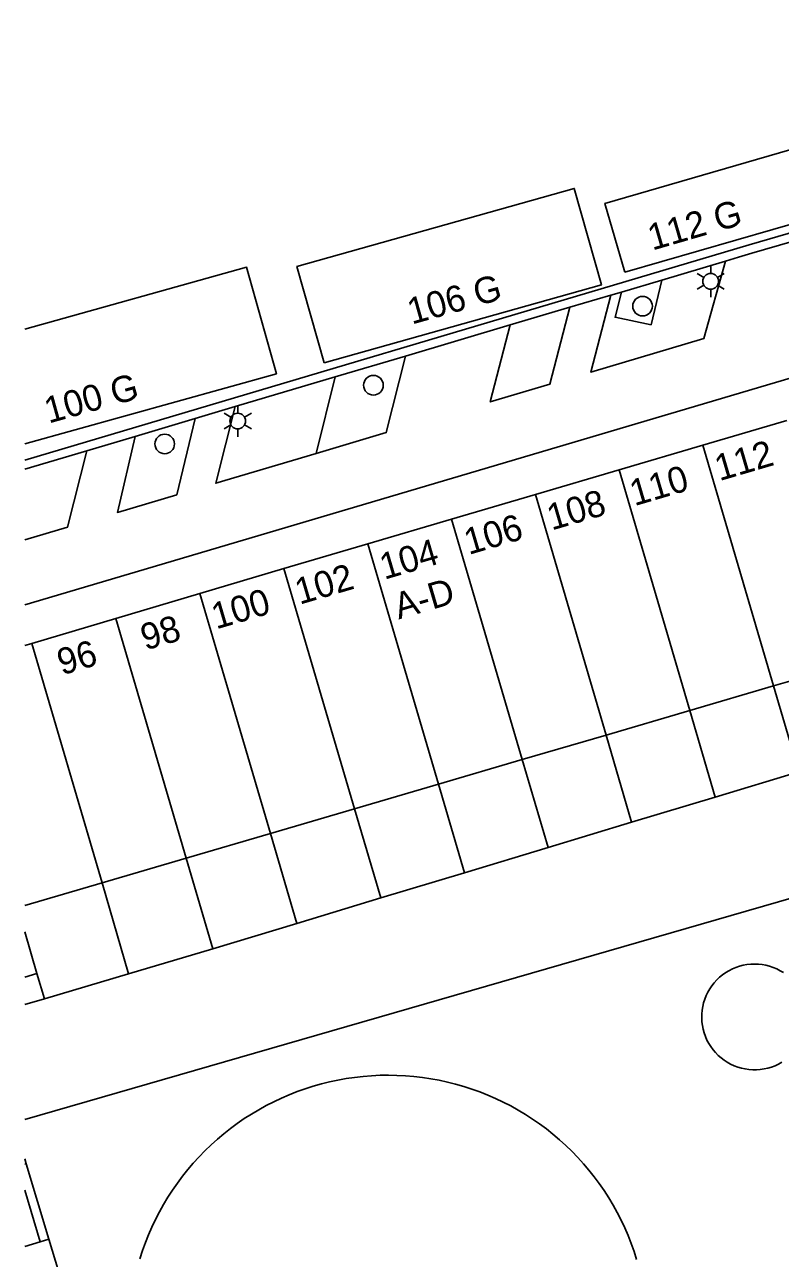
# Model space of a CAD drawing. Extents: x 122462 to 123306, y 485548 to 486417.
# Drawn here: x 122462 to 122505.2, y 486288.9 to 486359.4 of the extents above; entities that cross this region are included whole.
import ezdxf

# ---------------------------------------------------------------- set-up
doc = ezdxf.new("R2010")
doc.units = 0
for name, color, linetype in [('Level 1', 7, 'Continuous'), ('Level 10', 7, 'Continuous'), ('Level 12', 7, 'Continuous'), ('Level 15', 7, 'Continuous'), ('Level 17', 7, 'Continuous'), ('Level 19', 7, 'Continuous'), ('Level 2', 7, 'Continuous'), ('Level 21', 7, 'Continuous'), ('Level 22', 7, 'Continuous'), ('Level 23', 7, 'Continuous'), ('Level 4', 7, 'Continuous'), ('Level 50', 7, 'Continuous'), ('Level 53', 7, 'Continuous'), ('Level 58', 7, 'Continuous')]:
    doc.layers.add(name, color=color, linetype=linetype)

msp = doc.modelspace()

# ---------------------------------------------------------------- linework, layer by layer
at = {"layer": 'Level 1'}
for p, q in [((122505.584, 486336.761), (122500.795, 486335.351)), ((122500.795, 486335.351), (122496.006, 486333.941)), ((122496.006, 486333.941), (122491.217, 486332.53)), ((122491.217, 486332.53), (122486.428, 486331.12)), ((122486.428, 486331.12), (122481.639, 486329.71)), ((122481.639, 486329.71), (122476.85, 486328.299)), ((122476.85, 486328.299), (122472.043, 486326.87)), ((122472.043, 486326.87), (122467.237, 486325.44)), ((122467.237, 486325.44), (122462.429, 486324.009)), ((122462.429, 486324.009), (122462.03, 486323.893)), ((122504.835, 486321.584), (122509.625, 486322.99)), ((122500.045, 486320.179), (122504.835, 486321.584)), ((122495.255, 486318.772), (122500.045, 486320.179)), ((122490.465, 486317.367), (122495.255, 486318.772)), ((122485.675, 486315.961), (122490.465, 486317.367)), ((122480.885, 486314.555), (122485.675, 486315.961)), ((122476.071, 486313.143), (122480.885, 486314.555)), ((122471.261, 486311.731), (122476.071, 486313.143)), ((122466.449, 486310.319), (122471.261, 486311.731)), ((122462.03, 486309.022), (122466.449, 486310.319)), ((122462.92, 486289.797), (122463.413, 486289.945))]:
    msp.add_line(p, q, dxfattribs=at)
for points in [[(122468.612, 486288.833), (122468.761, 486289.294), (122468.926, 486289.751), (122469.106, 486290.201), (122469.3, 486290.646), (122469.508, 486291.084), (122469.731, 486291.515), (122469.968, 486291.938), (122470.218, 486292.354), (122470.482, 486292.761), (122470.759, 486293.159), (122471.049, 486293.548), (122471.352, 486293.927), (122471.667, 486294.296), (122471.993, 486294.655), (122472.331, 486295.003), (122472.681, 486295.339), (122473.041, 486295.664), (122473.411, 486295.977), (122473.792, 486296.278), (122474.182, 486296.566), (122474.582, 486296.841), (122474.99, 486297.104), (122475.407, 486297.352), (122475.831, 486297.587), (122476.263, 486297.808), (122476.702, 486298.014), (122477.148, 486298.206), (122477.599, 486298.384), (122478.056, 486298.546), (122478.518, 486298.694), (122478.985, 486298.826), (122479.456, 486298.944), (122479.93, 486299.045), (122480.407, 486299.131), (122480.887, 486299.202), (122481.369, 486299.256), (122481.853, 486299.295), (122482.338, 486299.318), (122482.823, 486299.326), (122483.308, 486299.317), (122483.792, 486299.293), (122484.276, 486299.252), (122484.758, 486299.196), (122485.237, 486299.124), (122485.714, 486299.037), (122486.189, 486298.934), (122486.659, 486298.816), (122487.125, 486298.682), (122487.587, 486298.533), (122488.044, 486298.369), (122488.495, 486298.19), (122488.94, 486297.997), (122489.378, 486297.789), (122489.809, 486297.567), (122490.233, 486297.331), (122490.649, 486297.082), (122491.056, 486296.818), (122491.455, 486296.542), (122491.845, 486296.253), (122492.224, 486295.951), (122492.594, 486295.637), (122492.953, 486295.311), (122493.302, 486294.973), (122493.639, 486294.624), (122493.965, 486294.265), (122494.278, 486293.895), (122494.58, 486293.515), (122494.869, 486293.125), (122495.145, 486292.726), (122495.407, 486292.318), (122495.657, 486291.902), (122495.892, 486291.478), (122496.114, 486291.046), (122496.321, 486290.608), (122496.514, 486290.163), (122496.692, 486289.712), (122496.856, 486289.255), (122497.004, 486288.793)], [(122462.03, 486289.529), (122462.92, 486289.797)], [(122463.413, 486289.945), (122465.586, 486282.778)]]:
    msp.add_lwpolyline(points, dxfattribs=at)
at = {"layer": 'Level 10'}
msp.add_lwpolyline([(122462.03, 486294.535), (122462.114, 486294.255), (122462.03, 486294.23)], dxfattribs=at)
at = {"layer": 'Level 12'}
for points in [[(122496.33, 486345.23), (122495.189, 486349.168), (122505.755, 486352.228), (122506.896, 486348.29), (122496.33, 486345.23)], [(122479.143, 486340.047), (122477.59, 486345.567), (122493.439, 486350.024), (122494.992, 486344.504), (122479.143, 486340.047)], [(122462.03, 486341.977), (122474.713, 486345.519), (122476.413, 486339.432), (122462.03, 486335.414)]]:
    msp.add_lwpolyline(points, dxfattribs=at)
at = {"layer": 'Level 15'}
for p, q in [((122498.442, 486344.786), (122502.076, 486345.866)), ((122496.131, 486344.1), (122498.442, 486344.786)), ((122493.191, 486343.226), (122495.533, 486343.922)), ((122495.533, 486343.922), (122496.131, 486344.1)), ((122489.784, 486342.215), (122493.191, 486343.226)), ((122483.791, 486340.435), (122489.784, 486342.215)), ((122479.778, 486339.243), (122483.791, 486340.435)), ((122474.068, 486337.547), (122479.778, 486339.243)), ((122471.778, 486336.867), (122474.068, 486337.547)), ((122468.344, 486335.847), (122471.778, 486336.867)), ((122465.573, 486335.023), (122468.344, 486335.847)), ((122462.03, 486333.971), (122465.573, 486335.023))]:
    msp.add_line(p, q, dxfattribs=at)
for points in [[(122548.544, 486359.909), (122503.438, 486346.792), (122462.03, 486334.493)], [(122502.076, 486345.866), (122502.828, 486346.089), (122503.579, 486346.312), (122510.508, 486348.327)]]:
    msp.add_lwpolyline(points, dxfattribs=at)
at = {"layer": 'Level 17'}
msp.add_line((122478.685, 486334.871), (122479.778, 486339.243), dxfattribs=at)
for points in [[(122462.03, 486326.221), (122504.943, 486338.93), (122543.859, 486350.456)], [(122502.076, 486345.866), (122500.85, 486341.44), (122494.378, 486339.522), (122495.533, 486343.922)], [(122498.442, 486344.786), (122497.827, 486342.232), (122495.776, 486342.658), (122496.131, 486344.1)], [(122493.191, 486343.226), (122492.041, 486338.829), (122488.638, 486337.821), (122489.784, 486342.215)], [(122483.791, 486340.435), (122482.697, 486336.06), (122478.685, 486334.871)], [(122478.685, 486334.871), (122472.951, 486333.171), (122474.068, 486337.547)], [(122471.778, 486336.867), (122470.723, 486332.511), (122467.325, 486331.504), (122468.344, 486335.847)], [(122465.573, 486335.023), (122464.486, 486330.662), (122462.03, 486329.934)]]:
    msp.add_lwpolyline(points, dxfattribs=at)
at = {"layer": 'Level 19'}
for p, q in [((122506.279, 486316.661), (122504.835, 486321.584)), ((122501.5, 486315.222), (122500.045, 486320.179)), ((122496.72, 486313.782), (122495.255, 486318.772)), ((122491.939, 486312.343), (122490.465, 486317.367)), ((122487.161, 486310.9), (122485.675, 486315.961)), ((122482.382, 486309.456), (122480.885, 486314.555)), ((122477.578, 486308.004), (122476.071, 486313.143)), ((122472.779, 486306.558), (122471.261, 486311.731)), ((122467.972, 486305.129), (122466.449, 486310.319)), ((122462.03, 486307.526), (122462.728, 486305.136))]:
    msp.add_line(p, q, dxfattribs=at)
at = {"layer": 'Level 2'}
for p, q in [((122462.728, 486305.136), (122463.155, 486303.698)), ((122463.155, 486303.698), (122462.03, 486303.363))]:
    msp.add_line(p, q, dxfattribs=at)
msp.add_lwpolyline([(122462.03, 486304.928), (122462.728, 486305.136)], dxfattribs=at)
at = {"layer": 'Level 21'}
for points in [[(122462.03, 486294.23), (122462.114, 486294.255), (122463.413, 486289.945)], [(122462.92, 486289.797), (122462.03, 486292.753)]]:
    msp.add_lwpolyline(points, dxfattribs=at)
at = {"layer": 'Level 22'}
for points in [[(122503.855, 486299.634), (122503.636, 486299.634), (122503.419, 486299.65), (122503.203, 486299.681), (122502.99, 486299.728), (122502.78, 486299.79), (122502.576, 486299.867), (122502.378, 486299.959), (122502.187, 486300.064), (122502.004, 486300.183), (122501.83, 486300.315), (122501.667, 486300.46), (122501.514, 486300.615), (122501.372, 486300.782), (122501.243, 486300.958), (122501.127, 486301.143), (122501.025, 486301.335), (122500.937, 486301.535), (122500.863, 486301.741), (122500.805, 486301.951), (122500.762, 486302.165), (122500.734, 486302.381), (122500.722, 486302.599), (122500.726, 486302.817), (122500.746, 486303.035), (122500.781, 486303.25), (122500.832, 486303.463), (122500.897, 486303.671), (122500.978, 486303.873), (122501.073, 486304.07), (122501.182, 486304.259), (122501.305, 486304.44), (122501.44, 486304.611), (122501.587, 486304.772), (122501.745, 486304.922), (122501.914, 486305.061), (122502.093, 486305.187), (122502.279, 486305.299), (122502.474, 486305.398), (122502.675, 486305.482), (122502.882, 486305.552), (122503.093, 486305.607), (122503.308, 486305.646), (122503.525, 486305.67), (122503.745, 486305.678), (122503.963, 486305.67), (122504.18, 486305.646), (122504.395, 486305.607), (122504.606, 486305.553), (122504.813, 486305.483), (122505.014, 486305.399), (122505.209, 486305.3), (122505.396, 486305.187)], [(122505.304, 486300.065), (122505.113, 486299.959), (122504.915, 486299.868), (122504.711, 486299.79), (122504.501, 486299.728), (122504.288, 486299.681), (122504.072, 486299.65), (122503.855, 486299.634)]]:
    msp.add_lwpolyline(points, dxfattribs=at)
at = {"layer": 'Level 23'}
for p, q in [((122501.5, 486315.222), (122506.279, 486316.661)), ((122496.72, 486313.782), (122501.5, 486315.222)), ((122491.939, 486312.343), (122496.72, 486313.782)), ((122487.161, 486310.9), (122491.939, 486312.343)), ((122462.03, 486296.791), (122509.741, 486310.586)), ((122482.382, 486309.456), (122487.161, 486310.9)), ((122477.578, 486308.004), (122482.382, 486309.456)), ((122472.779, 486306.558), (122477.578, 486308.004)), ((122467.972, 486305.129), (122472.779, 486306.558)), ((122463.155, 486303.698), (122467.972, 486305.129))]:
    msp.add_line(p, q, dxfattribs=at)
at = {"layer": 'Level 4'}
for p, q in [((122504.835, 486321.584), (122500.795, 486335.351)), ((122500.045, 486320.179), (122496.006, 486333.941)), ((122495.255, 486318.772), (122491.217, 486332.53)), ((122490.465, 486317.367), (122486.428, 486331.12)), ((122485.675, 486315.961), (122481.639, 486329.71)), ((122480.885, 486314.555), (122476.85, 486328.299)), ((122472.043, 486326.87), (122476.071, 486313.143)), ((122471.261, 486311.731), (122467.237, 486325.44)), ((122466.449, 486310.319), (122462.429, 486324.009))]:
    msp.add_line(p, q, dxfattribs=at)
at = {"layer": 'Level 50'}
for p, q in [((122500.847, 486344.935), (122500.457, 486345.16)), ((122501.237, 486345.16), (122501.237, 486345.61)), ((122502.016, 486345.16), (122501.626, 486344.935)), ((122500.847, 486344.485), (122500.457, 486344.26)), ((122501.237, 486343.81), (122501.237, 486344.26)), ((122502.016, 486344.26), (122501.626, 486344.485)), ((122474.205, 486337.173), (122474.205, 486337.623)), ((122473.815, 486336.948), (122473.425, 486337.173)), ((122473.815, 486336.498), (122473.425, 486336.273)), ((122474.984, 486337.173), (122474.594, 486336.948)), ((122474.984, 486336.273), (122474.594, 486336.498)), ((122474.205, 486335.823), (122474.205, 486336.273))]:
    msp.add_line(p, q, dxfattribs=at)
for centre in [(122501.237, 486344.71), (122474.205, 486336.723)]:
    msp.add_circle(centre, 0.45, dxfattribs=at)
at = {"layer": 'Level 53'}
for centre in [(122497.343, 486343.29), (122481.96, 486338.772), (122470.033, 486335.415)]:
    msp.add_circle(centre, 0.56, dxfattribs=at)

# ---------------------------------------------------------------- texts
at = {"layer": 'Level 58'}
for s, rotation, p in [('112 G', 16.15145, (122497.9, 486346.466)), ('106 G', 15.70686, (122484.153, 486342.235)), ('100 G', 15.60776, (122463.401, 486336.576)), ('112', 16.3905, (122501.734, 486333.283)), ('110', 16.3905, (122496.877, 486331.853)), ('108', 16.3905, (122492.147, 486330.461)), ('106', 16.3905, (122487.406, 486329.064)), ('104', 16.3905, (122482.584, 486327.645)), ('102', 16.3905, (122477.742, 486326.218)), ('A-D', 16.4073, (122483.405, 486325.374)), ('100', 16.3905, (122472.97, 486324.806)), ('98', 16.3905, (122468.924, 486323.599)), ('96', 16.3905, (122464.152, 486322.18))]:
    msp.add_text(s, height=1.5, rotation=rotation, dxfattribs=at).set_placement(p)

doc.saveas('drawing.dxf')
